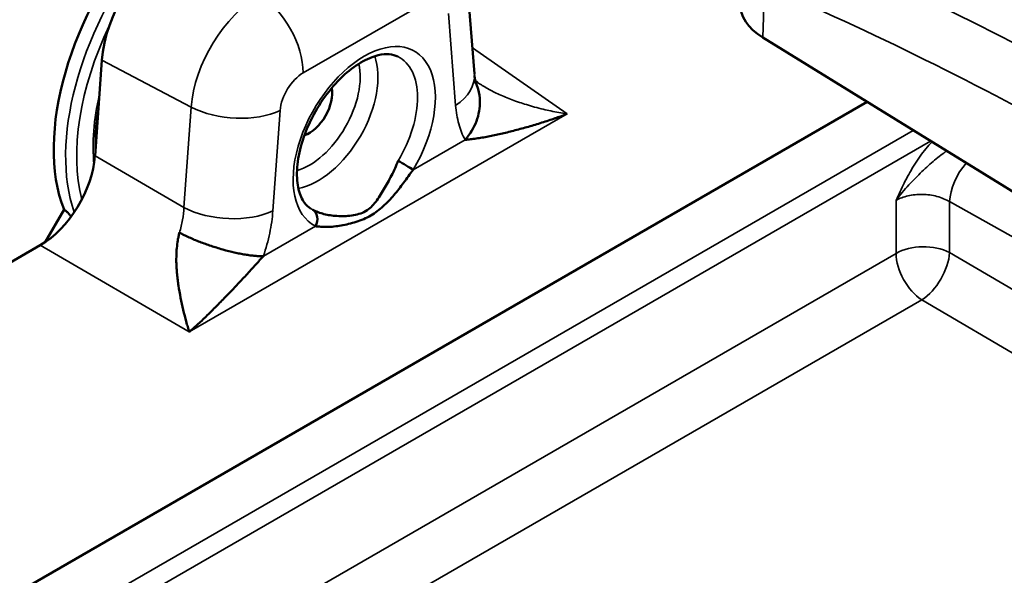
# Model space of a CAD drawing. Header units: millimetres. Extents: x 0 to 14369, y -869 to 2970.
# Tile 587 of 656: x 3618 to 3656, y 1467 to 1488. Entities that reach past the tile are written whole.
import ezdxf

# ---------------------------------------------------------------- set-up
doc = ezdxf.new("R2010")
doc.units = ezdxf.units.MM
doc.header["$LTSCALE"] = 10
doc.layers.add('Sichtbar (ISO)', color=7, linetype='Continuous', lineweight=50)
doc.layers.add('Sichtbar schmal (ISO)', color=7, linetype='Continuous', lineweight=35)

msp = doc.modelspace()

# ---------------------------------------------------------------- linework, layer by layer
at = {"layer": 'Sichtbar (ISO)'}
for p, q in [((3635.738, 1489.591), (3636.02, 1486.039)), ((3647.152, 1487.442), (3664.112, 1476.967)), ((3621.642, 1486.563), (3621.375, 1482.875)), ((3636.01, 1485.799), (3636.009, 1485.799)), ((3636.142, 1485.707), (3636.108, 1485.731)), ((3614.192, 1463.605), (3651.175, 1484.958)), ((3614.192, 1463.605), (3651.175, 1484.958)), ((3620.179, 1480.797), (3619.455, 1479.544)), ((3626.983, 1480.454), (3626.982, 1480.454)), ((3628.207, 1480.415), (3628.207, 1480.415)), ((3624.689, 1480.102), (3624.689, 1480.102)), ((3628.013, 1479.452), (3628.014, 1479.452)), ((3619.264, 1479.423), (3603.734, 1470.457))]:
    msp.add_line(p, q, dxfattribs=at)
for centre, major_axis, ratio, start_param, end_param in [((3626.146, 1486.797), (4.5, 7.794), 0.57735, 1.245952, 2.711181), ((3624.46, 1487.905), (2, 3.464), 0.57735, 0.785398, 2.268928), ((3649.273, 1488.667), (-2.999, 0.092), 0.597148, 0, 0.803471), ((3633.528, 1485.841), (2.492, 0.197), 0.625473, 6.279094, 6.283185), ((3629.647, 1484.776), (0.625, 1.083), 0.57735, 3.714044, 5.710734), ((3619.259, 1481.873), (-1.5, -2.598), 0.578801, 0.786433, 2.267452), ((3633.297, 1482.542), (-0.439, 0.264), 0.019579, 3.779998, 5.252996), ((3629.529, 1480.363), (0.228, 0.445), 0.816168, 4.671738, 6.216872)]:
    msp.add_ellipse(centre, major_axis=major_axis, ratio=ratio, start_param=start_param, end_param=end_param, dxfattribs=at)
for points, knots in [([(3755.304, 1489.847), (3731.733, 1476.238), (3708.109, 1462.658), (3666.194, 1438.664), (3647.923, 1428.24), (3629.622, 1417.833)], [0, 0, 0, 0, 10.000026, 10.000026, 17.703217, 17.703217, 17.703217, 17.703217]), ([(3633.06, 1486.708), (3632.871, 1486.802), (3632.624, 1486.831), (3632.103, 1486.709), (3631.87, 1486.614), (3631.396, 1486.332), (3631.154, 1486.148), (3630.684, 1485.703), (3630.455, 1485.44), (3630.038, 1484.863), (3629.85, 1484.547), (3629.536, 1483.898), (3629.411, 1483.564), (3629.236, 1482.919), (3629.186, 1482.607), (3629.16, 1482.042), (3629.183, 1481.789), (3629.287, 1481.362), (3629.368, 1481.19), (3629.533, 1480.968), (3629.611, 1480.897), (3629.696, 1480.843)], [0.822465, 0.822465, 0.822465, 0.822465, 1.282096, 1.282096, 1.585327, 1.585327, 1.880755, 1.880755, 2.180493, 2.180493, 2.483492, 2.483492, 2.786746, 2.786746, 3.087136, 3.087136, 3.382982, 3.382982, 3.682664, 3.682664, 3.904077, 3.904077, 3.904077, 3.904077]), ([(3636.023, 1485.979), (3636.029, 1485.908), (3636.036, 1485.848), (3636.048, 1485.764), (3636.052, 1485.741), (3636.056, 1485.726), (3636.057, 1485.724), (3636.057, 1485.724)], [0.00790904, 0.00790904, 0.00790904, 0.00790904, 0.0409253, 0.0409253, 0.07515676, 0.07515676, 0.09705194, 0.09705194, 0.09705194, 0.09705194]), ([(3636.053, 1485.729), (3636.096, 1485.645), (3636.136, 1485.548), (3636.164, 1485.45), (3636.209, 1485.294), (3636.228, 1485.137), (3636.231, 1484.989), (3636.233, 1484.855), (3636.223, 1484.729), (3636.201, 1484.6), (3636.179, 1484.472), (3636.144, 1484.342), (3636.095, 1484.21), (3636.045, 1484.078), (3635.979, 1483.944), (3635.91, 1483.831), (3635.856, 1483.742), (3635.801, 1483.666), (3635.755, 1483.608), (3635.726, 1483.571), (3635.701, 1483.541), (3635.685, 1483.522), (3635.68, 1483.517), (3635.677, 1483.512), (3635.673, 1483.508), (3635.671, 1483.506), (3635.669, 1483.503), (3635.667, 1483.501), (3635.663, 1483.498), (3635.66, 1483.495), (3635.657, 1483.493)], [0.2912849, 0.2912849, 0.2912849, 0.2912849, 0.3676081, 0.3676081, 0.3676081, 0.4892535, 0.4892535, 0.4892535, 0.5982109, 0.5982109, 0.5982109, 0.7068623, 0.7068623, 0.7068623, 0.8149715, 0.8149715, 0.8149715, 0.9002143, 0.9002143, 0.9002143, 0.9541482, 0.9541482, 0.9541482, 0.9698392, 0.9698392, 0.9698392, 0.9811316, 0.9811316, 0.9811316, 1, 1, 1, 1]), ([(3636.046, 1485.777), (3636.05, 1485.774), (3636.054, 1485.771), (3636.075, 1485.755), (3636.094, 1485.741), (3636.123, 1485.72), (3636.132, 1485.714), (3636.141, 1485.707)], [0.09916465, 0.09916465, 0.09916465, 0.09916465, 0.10167797, 0.10167797, 0.11106773, 0.11106773, 0.1152668, 0.1152668, 0.1152668, 0.1152668]), ([(3755.375, 1485.466), (3731.805, 1471.858), (3708.181, 1458.277), (3666.285, 1434.295), (3648.034, 1423.882), (3629.752, 1413.486)], [0, 0, 0, 0, 10.000026, 10.000026, 17.694893, 17.694893, 17.694893, 17.694893]), ([(3621.506, 1484.687), (3621.47, 1484.471), (3621.443, 1484.258), (3621.395, 1483.734), (3621.385, 1483.429), (3621.394, 1483.136)], [2.9327813, 2.9327813, 2.9327813, 2.9327813, 3.0299646, 3.0299646, 3.1763783, 3.1763783, 3.1763783, 3.1763783]), ([(3621.506, 1484.687), (3621.47, 1484.471), (3621.443, 1484.258), (3621.395, 1483.734), (3621.385, 1483.429), (3621.394, 1483.136)], [2.9327813, 2.9327813, 2.9327813, 2.9327813, 3.0299646, 3.0299646, 3.1763783, 3.1763783, 3.1763783, 3.1763783]), ([(3639.594, 1484.494), (3639.508, 1484.461), (3639.357, 1484.404), (3639.205, 1484.35), (3639.139, 1484.327)], [0, 0, 0, 0, 0.0629374, 0.110587, 0.110587, 0.110587, 0.110587]), ([(3639.139, 1484.327), (3639.118, 1484.32), (3638.923, 1484.252), (3638.555, 1484.133), (3638.124, 1484.005), (3637.784, 1483.91), (3637.532, 1483.843), (3637.282, 1483.78), (3637.035, 1483.72), (3636.792, 1483.666), (3636.592, 1483.626), (3636.434, 1483.596), (3636.278, 1483.57), (3636.087, 1483.541), (3635.902, 1483.518), (3635.778, 1483.505), (3635.708, 1483.498), (3635.674, 1483.495), (3635.657, 1483.493)], [0.110587, 0.110587, 0.110587, 0.110587, 0.1259437, 0.2519437, 0.3776214, 0.4402557, 0.5027268, 0.5650306, 0.627177, 0.6891931, 0.7511272, 0.7820871, 0.8130573, 0.8750847, 0.9373477, 0.9686174, 0.9842939, 1, 1, 1, 1]), ([(3629.781, 1480.794), (3629.848, 1480.758), (3629.917, 1480.726), (3629.989, 1480.698), (3630.061, 1480.67), (3630.135, 1480.646), (3630.212, 1480.626), (3630.367, 1480.586), (3630.53, 1480.563), (3630.712, 1480.552), (3630.893, 1480.541), (3631.092, 1480.542), (3631.284, 1480.569), (3631.476, 1480.596), (3631.661, 1480.649), (3631.817, 1480.737), (3631.972, 1480.826), (3632.099, 1480.951), (3632.211, 1481.097), (3632.324, 1481.243), (3632.422, 1481.41), (3632.522, 1481.583), (3632.572, 1481.669), (3632.623, 1481.756), (3632.673, 1481.845), (3632.724, 1481.934), (3632.773, 1482.024), (3632.82, 1482.116), (3632.868, 1482.208), (3632.913, 1482.301), (3632.956, 1482.396), (3632.999, 1482.491), (3633.039, 1482.587), (3633.075, 1482.685)], [0.0000005, 0.0000005, 0.0000005, 0.0000005, 0.0625, 0.0625, 0.0625, 0.125, 0.125, 0.125, 0.25, 0.25, 0.25, 0.375, 0.375, 0.375, 0.5, 0.5, 0.5, 0.625, 0.625, 0.625, 0.75, 0.75, 0.75, 0.8125, 0.8125, 0.8125, 0.875, 0.875, 0.875, 0.9375, 0.9375, 0.9375, 1, 1, 1, 1]), ([(3633.653, 1482.336), (3633.591, 1482.254), (3633.531, 1482.171), (3633.47, 1482.087), (3633.409, 1482.004), (3633.349, 1481.92), (3633.288, 1481.837), (3633.227, 1481.754), (3633.166, 1481.672), (3633.104, 1481.592), (3633.042, 1481.513), (3632.978, 1481.435), (3632.913, 1481.359), (3632.783, 1481.207), (3632.646, 1481.064), (3632.499, 1480.93), (3632.352, 1480.796), (3632.194, 1480.672), (3632.019, 1480.571), (3631.843, 1480.469), (3631.651, 1480.39), (3631.456, 1480.326), (3631.262, 1480.263), (3631.065, 1480.216), (3630.875, 1480.183), (3630.685, 1480.151), (3630.501, 1480.133), (3630.331, 1480.13), (3630.246, 1480.129), (3630.165, 1480.132), (3630.089, 1480.136), (3630.014, 1480.141), (3629.944, 1480.148), (3629.883, 1480.159)], [0, 0, 0, 0, 0.0625, 0.0625, 0.0625, 0.125, 0.125, 0.125, 0.1875, 0.1875, 0.1875, 0.25, 0.25, 0.25, 0.375, 0.375, 0.375, 0.5, 0.5, 0.5, 0.625, 0.625, 0.625, 0.75, 0.75, 0.75, 0.875, 0.875, 0.875, 0.9375, 0.9375, 0.9375, 1, 1, 1, 1]), ([(3755.406, 1481.106), (3731.836, 1467.498), (3708.212, 1453.917), (3666.324, 1429.94), (3648.082, 1419.532), (3629.809, 1409.141)], [0, 0, 0, 0, 10.000026, 10.000026, 17.691273, 17.691273, 17.691273, 17.691273]), ([(3620.449, 1480.525), (3620.442, 1480.536), (3620.434, 1480.548), (3620.404, 1480.592), (3620.377, 1480.625), (3620.324, 1480.682), (3620.295, 1480.711), (3620.236, 1480.761), (3620.206, 1480.782), (3620.179, 1480.797)], [0.05452571, 0.05452571, 0.05452571, 0.05452571, 0.05931027, 0.05931027, 0.07167728, 0.07167728, 0.08294385, 0.08294385, 0.09421041, 0.09421041, 0.09421041, 0.09421041]), ([(3620.179, 1480.797), (3620.206, 1480.782), (3620.236, 1480.761), (3620.295, 1480.711), (3620.324, 1480.682), (3620.377, 1480.625), (3620.404, 1480.592), (3620.434, 1480.548), (3620.442, 1480.536), (3620.449, 1480.525)], [-0.09421041, -0.09421041, -0.09421041, -0.09421041, -0.08294385, -0.08294385, -0.07167728, -0.07167728, -0.05931027, -0.05931027, -0.05452571, -0.05452571, -0.05452571, -0.05452571]), ([(3625.014, 1476.076), (3625.003, 1476.109), (3624.982, 1476.176), (3624.95, 1476.281), (3624.888, 1476.493), (3624.775, 1476.935), (3624.683, 1477.369), (3624.599, 1477.843), (3624.568, 1478.07), (3624.541, 1478.305), (3624.522, 1478.535), (3624.512, 1478.776), (3624.514, 1479.036), (3624.528, 1479.309), (3624.566, 1479.601), (3624.597, 1479.755), (3624.615, 1479.833), (3624.627, 1479.885), (3624.634, 1479.91)], [0, 0, 0, 0, 0.048409, 0.096859, 0.165394, 0.261884, 0.356475, 0.447483, 0.509607, 0.570855, 0.63166, 0.692703, 0.75504, 0.819238, 0.884927, 0.932171, 0.965944, 1, 1, 1, 1]), ([(3624.634, 1479.91), (3624.663, 1479.895), (3624.724, 1479.862), (3624.815, 1479.816), (3625.009, 1479.723), (3625.206, 1479.637), (3625.417, 1479.552), (3625.642, 1479.469), (3625.865, 1479.392), (3626.308, 1479.253), (3626.744, 1479.145), (3626.958, 1479.1), (3627.174, 1479.06), (3627.363, 1479.032), (3627.552, 1479.012), (3627.635, 1479.006), (3627.722, 1479.002), (3627.762, 1479.001), (3627.802, 1479.001), (3627.84, 1479.001), (3627.859, 1479.001), (3627.869, 1479.001), (3627.875, 1479.002), (3627.878, 1479.002)], [0.0000003, 0.0000003, 0.0000003, 0.0000003, 0.0414625, 0.0828765, 0.141432, 0.2000957, 0.2589043, 0.3178141, 0.3767853, 0.460324, 0.5438876, 0.6028575, 0.66175, 0.7205571, 0.7792206, 0.8206426, 0.8620446, 0.8913247, 0.9206154, 0.949923, 0.9706713, 0.9853285, 0.9999848, 0.9999848, 0.9999848, 0.9999848]), ([(3627.878, 1479.002), (3627.861, 1478.984), (3627.845, 1478.966), (3627.828, 1478.948), (3627.811, 1478.93), (3627.794, 1478.912), (3627.778, 1478.894), (3627.745, 1478.858), (3627.712, 1478.822), (3627.68, 1478.787), (3627.615, 1478.716), (3627.551, 1478.646), (3627.488, 1478.576), (3627.425, 1478.507), (3627.363, 1478.439), (3627.302, 1478.371), (3627.241, 1478.304), (3627.18, 1478.238), (3627.119, 1478.172), (3627.058, 1478.106), (3626.998, 1478.042), (3626.938, 1477.978), (3626.878, 1477.914), (3626.818, 1477.85), (3626.759, 1477.788), (3626.699, 1477.725), (3626.64, 1477.663), (3626.581, 1477.602), (3626.522, 1477.54), (3626.463, 1477.479), (3626.404, 1477.419), (3626.287, 1477.298), (3626.17, 1477.179), (3626.055, 1477.062)], [0, 0, 0, 0, 0.0157049, 0.0157049, 0.0157049, 0.0313803, 0.0313803, 0.0313803, 0.0626486, 0.0626486, 0.0626486, 0.124911, 0.124911, 0.124911, 0.1869397, 0.1869397, 0.1869397, 0.2488698, 0.2488698, 0.2488698, 0.3108073, 0.3108073, 0.3108073, 0.3728272, 0.3728272, 0.3728272, 0.4349773, 0.4349773, 0.4349773, 0.4972843, 0.4972843, 0.4972843, 0.6223887, 0.6223887, 0.6223887, 0.6223887]), ([(3626.055, 1477.062), (3625.938, 1476.945), (3625.823, 1476.83), (3625.709, 1476.718), (3625.593, 1476.606), (3625.479, 1476.496), (3625.363, 1476.388), (3625.305, 1476.335), (3625.247, 1476.282), (3625.189, 1476.23), (3625.16, 1476.204), (3625.131, 1476.178), (3625.102, 1476.153), (3625.072, 1476.127), (3625.043, 1476.102), (3625.014, 1476.076)], [0.6223887, 0.6223887, 0.6223887, 0.6223887, 0.7480674, 0.7480674, 0.7480674, 0.8740639, 0.8740639, 0.8740639, 0.9370667, 0.9370667, 0.9370667, 0.9685455, 0.9685455, 0.9685455, 1, 1, 1, 1]), ([(3755.397, 1476.767), (3731.827, 1463.159), (3708.203, 1449.578), (3666.312, 1425.6), (3648.068, 1415.19), (3629.792, 1404.798)], [0, 0, 0, 0, 10.000026, 10.000026, 17.692382, 17.692382, 17.692382, 17.692382]), ([(3720.681, 1474.213), (3697.058, 1460.631), (3673.383, 1447.078), (3644.013, 1430.336), (3638.368, 1427.122), (3632.721, 1423.909)], [0, 0, 0, 0, 10.000026, 10.000026, 12.377482, 12.377482, 12.377482, 12.377482]), ([(3755.348, 1472.449), (3731.777, 1458.841), (3708.153, 1445.26), (3666.249, 1421.274), (3647.99, 1410.857), (3629.7, 1400.456)], [0, 0, 0, 0, 10.000026, 10.000026, 17.698223, 17.698223, 17.698223, 17.698223]), ([(3755.258, 1468.152), (3731.687, 1454.543), (3708.063, 1440.963), (3666.134, 1416.962), (3647.85, 1406.531), (3629.534, 1396.117)], [0, 0, 0, 0, 10.000026, 10.000026, 17.708776, 17.708776, 17.708776, 17.708776])]:
    msp.add_open_spline(points, degree=3, knots=knots, dxfattribs=at)
for points in [[(3636.141, 1485.707), (3636.141, 1485.707), (3636.142, 1485.707), (3636.142, 1485.707)], [(3626.837, 1480.448), (3626.837, 1480.448), (3626.837, 1480.448), (3626.837, 1480.448)]]:
    msp.add_open_spline(points, degree=3, dxfattribs=at)
at = {"layer": 'Sichtbar schmal (ISO)'}
for p, q in [((3647.214, 1489.445), (3647.152, 1487.442)), ((3634.126, 1488.799), (3629.41, 1486.077)), ((3635.295, 1484.821), (3635.014, 1488.373)), ((3639.594, 1484.494), (3635.94, 1487.05)), ((3625.088, 1484.754), (3621.642, 1486.563)), ((3624.806, 1480.877), (3625.088, 1484.754)), ((3625.014, 1476.076), (3639.594, 1484.494)), ((3628.522, 1484.624), (3628.24, 1480.747)), ((3652.955, 1483.858), (3615.768, 1462.388)), ((3616.11, 1461.784), (3653.626, 1483.444)), ((3635.657, 1483.493), (3633.653, 1482.336)), ((3621.375, 1482.875), (3624.806, 1480.877)), ((3652.296, 1481.156), (3652.296, 1479.109)), ((3654.36, 1479.14), (3654.36, 1481.106)), ((3673.844, 1470.231), (3654.36, 1481.106)), ((3620.179, 1480.797), (3619.455, 1479.544)), ((3629.883, 1480.159), (3627.878, 1479.002)), ((3652.296, 1479.109), (3597.12, 1447.253)), ((3619.264, 1479.423), (3625.014, 1476.076)), ((3627.969, 1479.292), (3627.968, 1479.292)), ((3654.36, 1479.14), (3673.844, 1467.703)), ((3598.116, 1445.455), (3653.291, 1477.311)), ((3672.776, 1465.875), (3653.291, 1477.311))]:
    msp.add_line(p, q, dxfattribs=at)
for centre, major_axis, ratio, start_param, end_param in [((3626.606, 1486.531), (4.5, 7.794), 0.57735, 0, 2.681046), ((3626.606, 1486.531), (4.5, 7.794), 0.57735, 0, 2.681046), ((3662.435, 1354.824), (79.199, -137.176), 0.57735, 2.371938, 2.484179), ((3661.374, 1354.212), (78.449, -135.877), 0.57735, 2.371938, 2.484179), ((3627.735, 1486.015), (1.879, 3.254), 0.57735, 0.785398, 2.268928), ((3627.642, 1487.097), (1.25, -2.165), 0.57735, 0.785398, 2.303835), ((3626.818, 1486.409), (-4.35, -7.534), 0.57735, 4.84683, 5.751543), ((3626.818, 1486.409), (4.35, 7.534), 0.57735, 1.705237, 2.60995), ((3631.768, 1483.551), (-1.941, -3.362), 0.57735, 1.542483, 6.311578), ((3629.982, 1484.582), (-1.637, -2.836), 0.57735, 0.452705, 2.688888), ((3631.433, 1483.744), (1.691, 2.929), 0.57735, 4.684026, 6.320252), ((3629.647, 1484.776), (-1.388, -2.404), 0.57735, 0.541305, 2.600287), ((3629.41, 1485.047), (-0.63, -1.092), 0.57735, 3.926991, 5.410521), ((3633.528, 1485.841), (2.492, 0.197), 0.625473, 5.450176, 6.279094), ((3626.818, 1486.409), (3.9, 6.755), 0.57735, 2.05794, 2.465184), ((3626.818, 1486.409), (-3.9, -6.755), 0.57735, 5.199533, 5.606777), ((3626.754, 1485.645), (-2.493, 0.181), 0.524834, 0.877745, 2.396181), ((3655.364, 1481.75), (0.731, 1.31), 0.525889, 1.187458, 2.34727), ((3626.473, 1481.768), (-2.493, 0.181), 0.524834, 0.877745, 2.396181), ((3653.356, 1478.496), (-1.5, 0), 0.57735, 3.979351, 5.497787), ((3653.356, 1478.496), (0.75, -1.299), 0.57735, 3.926991, 5.436701), ((3653.356, 1478.496), (0.759, 1.294), 0.510128, 3.932495, 5.500097)]:
    msp.add_ellipse(centre, major_axis=major_axis, ratio=ratio, start_param=start_param, end_param=end_param, dxfattribs=at)
for points in [[(3629.294, 1426.061), (3671.422, 1449.97), (3713.382, 1473.989), (3755.174, 1498.118)], [(3629.515, 1414.702), (3671.556, 1438.567), (3713.432, 1462.541), (3755.14, 1486.621)], [(3629.578, 1410.352), (3671.61, 1434.213), (3713.476, 1458.181), (3755.174, 1482.255)], [(3629.696, 1480.843), (3629.724, 1480.825), (3629.752, 1480.809), (3629.781, 1480.794)], [(3629.567, 1406.009), (3671.6, 1429.871), (3713.468, 1453.84), (3755.168, 1477.915)], [(3720.782, 1474.457), (3691.545, 1457.646), (3662.225, 1440.878), (3632.824, 1424.152)], [(3629.482, 1401.673), (3671.528, 1425.542), (3713.408, 1449.518), (3755.121, 1473.601)], [(3629.377, 1419.058), (3660.363, 1436.647), (3691.259, 1454.295), (3722.063, 1472.001)], [(3629.324, 1397.344), (3671.394, 1421.226), (3713.298, 1445.216), (3755.034, 1469.313)]]:
    msp.add_open_spline(points, degree=3, dxfattribs=at)
for points, knots in [([(3636.142, 1485.707), (3636.168, 1485.689), (3636.222, 1485.653), (3636.319, 1485.589), (3636.533, 1485.463), (3636.747, 1485.351), (3636.981, 1485.239), (3637.222, 1485.134), (3637.489, 1485.03), (3637.766, 1484.931), (3638.344, 1484.75), (3638.955, 1484.608), (3639.27, 1484.547), (3639.489, 1484.51), (3639.594, 1484.494)], [0.250991, 0.250991, 0.250991, 0.250991, 0.2817724, 0.3239408, 0.3828279, 0.4415629, 0.5007429, 0.5607126, 0.6219949, 0.6846584, 0.7755669, 0.8682587, 0.9341276, 1, 1, 1, 1]), ([(3635.657, 1483.493), (3635.556, 1483.679), (3635.476, 1483.882), (3635.416, 1484.104), (3635.356, 1484.326), (3635.316, 1484.565), (3635.295, 1484.821)], [0.0000015, 0.0000015, 0.0000015, 0.0000015, 0.4996994, 0.4996994, 0.4996994, 1, 1, 1, 1]), ([(3652.296, 1481.156), (3652.346, 1481.268), (3652.397, 1481.38), (3652.449, 1481.492), (3652.501, 1481.603), (3652.554, 1481.714), (3652.609, 1481.825), (3652.664, 1481.935), (3652.721, 1482.045), (3652.78, 1482.153), (3652.839, 1482.261), (3652.9, 1482.368), (3652.964, 1482.473), (3653.093, 1482.684), (3653.235, 1482.889), (3653.387, 1483.078), (3653.463, 1483.172), (3653.542, 1483.262), (3653.623, 1483.347), (3653.643, 1483.368), (3653.663, 1483.389), (3653.683, 1483.409)], [0, 0, 0, 0, 0.125, 0.125, 0.125, 0.25, 0.25, 0.25, 0.375, 0.375, 0.375, 0.5, 0.5, 0.5, 0.75, 0.75, 0.75, 0.875, 0.875, 0.875, 0.9053314, 0.9053314, 0.9053314, 0.9053314]), ([(3654.247, 1483.06), (3654.172, 1483.011), (3654.018, 1482.9), (3653.703, 1482.647), (3653.376, 1482.349), (3653.041, 1482.022), (3652.786, 1481.756), (3652.532, 1481.468), (3652.372, 1481.262), (3652.296, 1481.156)], [0.0067527, 0.0067527, 0.0067527, 0.0067527, 0.125, 0.25, 0.5, 0.625, 0.75, 0.875, 1, 1, 1, 1]), ([(3654.36, 1481.106), (3654.218, 1481.191), (3654.051, 1481.259), (3653.872, 1481.307), (3653.693, 1481.355), (3653.501, 1481.382), (3653.31, 1481.386), (3653.119, 1481.39), (3652.93, 1481.371), (3652.755, 1481.331), (3652.584, 1481.292), (3652.427, 1481.232), (3652.296, 1481.156)], [0, 0, 0, 0, 0.2515, 0.2515, 0.2515, 0.503, 0.503, 0.503, 0.754499, 0.754499, 0.754499, 1, 1, 1, 1]), ([(3624.634, 1479.91), (3624.685, 1480.075), (3624.725, 1480.239), (3624.754, 1480.401), (3624.783, 1480.563), (3624.801, 1480.723), (3624.806, 1480.877)], [0, 0, 0, 0, 0.5, 0.5, 0.5, 0.9999996, 0.9999996, 0.9999996, 0.9999996]), ([(3628.24, 1480.747), (3628.22, 1480.469), (3628.179, 1480.182), (3628.118, 1479.89), (3628.058, 1479.599), (3627.977, 1479.302), (3627.878, 1479.002)], [0.0000335, 0.0000335, 0.0000335, 0.0000335, 0.5, 0.5, 0.5, 0.9999958, 0.9999958, 0.9999958, 0.9999958])]:
    msp.add_open_spline(points, degree=3, knots=knots, dxfattribs=at)

doc.saveas('drawing.dxf')
